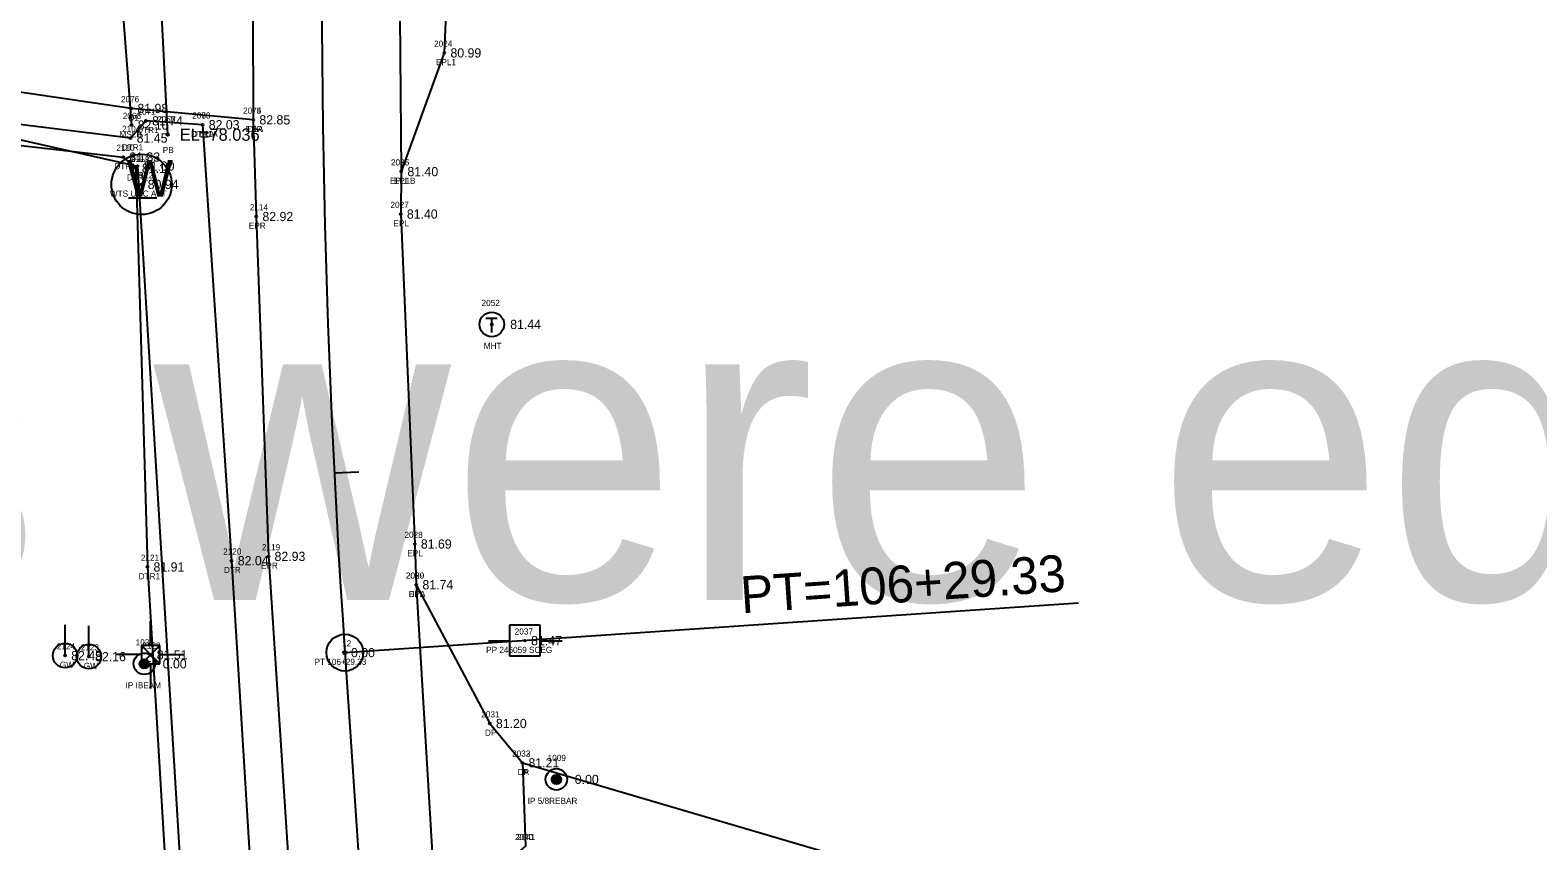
# Model space of a CAD drawing. Extents: x 2139392 to 2143384, y 505395 to 510520.
# Drawn here: x 2140523.4 to 2140769.3, y 507564.5 to 507696.5 of the extents above; entities that cross this region are included whole.
import ezdxf

# ---------------------------------------------------------------- set-up
doc = ezdxf.new("R2010")
doc.units = 0
for name, color, linetype in [('RD_EV_EX_Wetlands', 7, 'Continuous'), ('RD_EX_DR_Pipe', 7, 'Continuous'), ('RD_EX_DR_Pipe_txCode', 7, 'Continuous'), ('RD_EX_Driveway', 7, 'Continuous'), ('RD_EX_Driveway_txCode', 7, 'Continuous'), ('RD_EX_DV_Prop_txCode', 7, 'Continuous'), ('RD_EX_DV_PropPin', 7, 'Continuous'), ('RD_EX_H2O', 7, 'Continuous'), ('RD_EX_H2O_txCode', 7, 'Continuous'), ('RD_EX_Misc_txCode', 7, 'Continuous'), ('RD_EX_Road', 7, 'Continuous'), ('RD_EX_Road_txCode', 7, 'Continuous'), ('RD_EX_SU_Telecom', 7, 'Continuous'), ('RD_EX_TX_Driveway_ELEV', 7, 'Continuous'), ('RD_EX_TX_DV_Prop_ELEV', 7, 'Continuous'), ('RD_EX_TX_H2O_ELEV', 7, 'Continuous'), ('RD_EX_TX_Misc_ELEV', 7, 'Continuous'), ('RD_EX_TX_Road_ELEV', 7, 'Continuous'), ('RD_EX_TX_UT_ELEV', 7, 'Continuous'), ('RD_EX_TX_VEG_ELEV', 7, 'Continuous'), ('RD_EX_UT', 7, 'Continuous'), ('RD_EX_UT_txCode', 7, 'Continuous'), ('RD_EX_VEG', 7, 'Continuous'), ('RD_EX_VEG_txCode', 7, 'Continuous'), ('RD_HC_Cl', 7, 'Continuous'), ('RD_HC_Data', 7, 'Continuous'), ('RD_HC_Data_Tic', 7, 'Continuous'), ('RD_HC_Survey_ELEV', 7, 'Continuous'), ('RD_HC_txCode', 7, 'Continuous'), ('RD_SMD_Locator', 7, 'Continuous'), ('RD_TX_Pipe_ElevEX', 7, 'Continuous')]:
    doc.layers.add(name, color=color, linetype=linetype)

msp = doc.modelspace()

# ---------------------------------------------------------------- linework, layer by layer
at = {"layer": 'RD_EX_DR_Pipe'}
msp.add_line((2140544.61, 507703.6), (2140545.83, 507679.52), dxfattribs=at)
at = {"layer": 'RD_EX_Driveway'}
msp.add_line((2140603.68, 507577.17), (2140702.54, 507548.15), dxfattribs=at)
for points in [[(2140559.81, 507681.93), (2140539.92, 507683.79), (2140446.33, 507697.49), (2140405.44, 507705.94)], [(2140586.39, 507606.18), (2140598.37, 507583.57), (2140603.68, 507577.17), (2140604.2, 507563.58), (2140599.42, 507559.33), (2140590.25, 507541.6)]]:
    msp.add_lwpolyline(points, dxfattribs=at)
at = {"layer": 'RD_EX_DV_PropPin'}
for p, q in [((2140541.3, 507593.1), (2140541.3, 507593.5)), ((2140541.34, 507593), (2140541.34, 507593.6)), ((2140541.37, 507592.93), (2140541.37, 507593.67)), ((2140541.41, 507592.87), (2140541.41, 507593.73)), ((2140541.44, 507592.83), (2140541.44, 507593.77)), ((2140541.48, 507592.78), (2140541.48, 507593.81)), ((2140541.51, 507592.75), (2140541.51, 507593.85)), ((2140541.55, 507592.72), (2140541.55, 507593.88)), ((2140541.58, 507592.69), (2140541.58, 507593.91)), ((2140541.62, 507592.66), (2140541.62, 507593.93)), ((2140541.65, 507592.64), (2140541.65, 507593.96)), ((2140541.69, 507592.62), (2140541.69, 507593.98)), ((2140541.72, 507592.61), (2140541.72, 507593.99)), ((2140541.76, 507592.59), (2140541.76, 507594.01)), ((2140541.79, 507592.58), (2140541.79, 507594.02)), ((2140541.83, 507592.57), (2140541.83, 507594.03)), ((2140541.86, 507592.56), (2140541.86, 507594.04)), ((2140541.9, 507592.55), (2140541.9, 507594.05)), ((2140541.93, 507592.55), (2140541.93, 507594.05)), ((2140541.97, 507592.54), (2140541.97, 507594.06)), ((2140542, 507592.54), (2140542, 507594.06)), ((2140542.04, 507592.54), (2140542.04, 507594.06)), ((2140542.07, 507592.54), (2140542.07, 507594.06)), ((2140542.11, 507592.54), (2140542.11, 507594.06)), ((2140542.14, 507592.55), (2140542.14, 507594.05)), ((2140542.18, 507592.55), (2140542.18, 507594.05)), ((2140542.21, 507592.56), (2140542.21, 507594.04)), ((2140542.25, 507592.57), (2140542.25, 507594.03)), ((2140542.28, 507592.58), (2140542.28, 507594.02)), ((2140542.32, 507592.59), (2140542.32, 507594.01)), ((2140542.35, 507592.61), (2140542.35, 507593.99)), ((2140542.39, 507592.62), (2140542.39, 507593.98)), ((2140542.42, 507592.64), (2140542.42, 507593.96)), ((2140542.46, 507592.66), (2140542.46, 507593.93)), ((2140542.49, 507592.69), (2140542.49, 507593.91)), ((2140542.53, 507592.72), (2140542.53, 507593.88)), ((2140542.56, 507592.75), (2140542.56, 507593.85)), ((2140542.6, 507592.78), (2140542.6, 507593.81)), ((2140542.63, 507592.83), (2140542.63, 507593.77)), ((2140542.67, 507592.87), (2140542.67, 507593.73)), ((2140542.7, 507592.93), (2140542.7, 507593.67)), ((2140542.74, 507593), (2140542.74, 507593.6)), ((2140542.77, 507593.1), (2140542.77, 507593.5)), ((2140608.5, 507574.28), (2140608.5, 507574.67)), ((2140608.53, 507574.18), (2140608.53, 507574.77)), ((2140608.57, 507574.1), (2140608.57, 507574.84)), ((2140608.6, 507574.05), (2140608.6, 507574.9)), ((2140608.64, 507574), (2140608.64, 507574.95)), ((2140608.67, 507573.96), (2140608.67, 507574.99)), ((2140608.71, 507573.92), (2140608.71, 507575.02)), ((2140608.74, 507573.89), (2140608.74, 507575.06)), ((2140608.78, 507573.86), (2140608.78, 507575.08)), ((2140608.81, 507573.84), (2140608.81, 507575.11)), ((2140608.85, 507573.82), (2140608.85, 507575.13)), ((2140608.88, 507573.8), (2140608.88, 507575.15)), ((2140608.92, 507573.78), (2140608.92, 507575.17)), ((2140608.95, 507573.77), (2140608.95, 507575.18)), ((2140608.99, 507573.75), (2140608.99, 507575.19)), ((2140609.02, 507573.74), (2140609.02, 507575.2)), ((2140609.06, 507573.73), (2140609.06, 507575.21)), ((2140609.09, 507573.73), (2140609.09, 507575.22)), ((2140609.13, 507573.72), (2140609.13, 507575.23)), ((2140609.16, 507573.72), (2140609.16, 507575.23)), ((2140609.2, 507573.71), (2140609.2, 507575.23)), ((2140609.23, 507573.71), (2140609.23, 507575.23)), ((2140609.27, 507573.71), (2140609.27, 507575.23)), ((2140609.3, 507573.72), (2140609.3, 507575.23)), ((2140609.34, 507573.72), (2140609.34, 507575.23)), ((2140609.37, 507573.73), (2140609.37, 507575.22)), ((2140609.41, 507573.73), (2140609.41, 507575.21)), ((2140609.44, 507573.74), (2140609.44, 507575.2)), ((2140609.48, 507573.75), (2140609.48, 507575.19)), ((2140609.51, 507573.77), (2140609.51, 507575.18)), ((2140609.55, 507573.78), (2140609.55, 507575.17)), ((2140609.58, 507573.8), (2140609.58, 507575.15)), ((2140609.62, 507573.82), (2140609.62, 507575.13)), ((2140609.65, 507573.84), (2140609.65, 507575.11)), ((2140609.69, 507573.86), (2140609.69, 507575.08)), ((2140609.72, 507573.89), (2140609.72, 507575.06)), ((2140609.76, 507573.92), (2140609.76, 507575.02)), ((2140609.79, 507573.96), (2140609.79, 507574.99)), ((2140609.83, 507574), (2140609.83, 507574.95)), ((2140609.86, 507574.05), (2140609.86, 507574.9)), ((2140609.9, 507574.1), (2140609.9, 507574.84)), ((2140609.93, 507574.18), (2140609.93, 507574.77)), ((2140609.97, 507574.28), (2140609.97, 507574.67))]:
    msp.add_line(p, q, dxfattribs=at)
for centre, radius in [((2140542.04, 507593.3), 1.75), ((2140542.04, 507593.3), 0.761), ((2140609.23, 507574.47), 1.75), ((2140609.23, 507574.47), 0.761)]:
    msp.add_circle(centre, radius, dxfattribs=at)
at = {"layer": 'RD_EX_H2O'}
msp.add_line((2140538.39, 507701.59), (2140539.96, 507681.08), dxfattribs=at)
for points in [[(2140551.55, 507681.14), (2140542.31, 507681.77), (2140539.8, 507678.96), (2140502.28, 507683.54), (2140471.12, 507688.53), (2140468.47, 507687.24), (2140470.56, 507685.18), (2140502.92, 507679.9), (2140538.6, 507675.87), (2140540.64, 507674.04), (2140542.54, 507609.08), (2140546.32, 507546.41), (2140553.32, 507435.65), (2140559.28, 507383.68)], [(2140551.55, 507681.14), (2140556.28, 507610.1), (2140560.19, 507546.41), (2140568.99, 507436.53), (2140570.88, 507383.59), (2140564.31, 507381.68), (2140559.28, 507383.68)]]:
    msp.add_lwpolyline(points, dxfattribs=at)
at = {"layer": 'RD_EX_Road'}
for points in [[(2140583.43, 507730.59), (2140583.94, 507673.5), (2140583.85, 507666.58), (2140586.13, 507612.82), (2140586.39, 507606.18), (2140590.25, 507541.6), (2140593.48, 507494.33), (2140597.22, 507439.46), (2140604.83, 507331.21), (2140611.81, 507227.55), (2140614.04, 507200.36), (2140615.44, 507177.46), (2140615.82, 507170.81), (2140617.54, 507144.2), (2140618.8, 507126.38), (2140619.22, 507121.84), (2140620.89, 507096.21), (2140626.38, 507013.96)], [(2140588.9, 507722.34), (2140591.94, 507716.99), (2140590.96, 507692.84), (2140583.94, 507673.5)], [(2140559.74, 507699.59), (2140559.81, 507681.93), (2140560.3, 507666.18), (2140562.28, 507610.8), (2140566.4, 507547.54), (2140570.03, 507492.8), (2140573.82, 507437.38), (2140577.82, 507379.04), (2140579.38, 507354.44), (2140581.03, 507330.09), (2140587.99, 507226.36), (2140590.86, 507184.68), (2140593.07, 507153.16), (2140595.23, 507123.79), (2140602.7, 507012.79), (2140610.01, 506906.42), (2140617.09, 506803.24), (2140624.73, 506690.17), (2140631.76, 506586.09), (2140639.51, 506472.79), (2140646.1, 506374.38), (2140653.64, 506264.11)]]:
    msp.add_lwpolyline(points, dxfattribs=at)
at = {"layer": 'RD_EX_SU_Telecom'}
msp.add_circle((2140598.7, 507648.6), 2, dxfattribs=at)
at = {"layer": 'RD_EX_UT'}
for p, q in [((2140539.47, 507669.2), (2140544.1, 507669.2)), ((2140543.06, 507596.27), (2140543.06, 507600.27)), ((2140529.12, 507594.64), (2140529.12, 507599.64)), ((2140533.01, 507594.47), (2140533.01, 507599.47)), ((2140606.6, 507599.58), (2140601.6, 507599.58)), ((2140601.6, 507599.58), (2140601.6, 507594.58)), ((2140606.6, 507594.58), (2140606.6, 507599.58)), ((2140544.56, 507596.27), (2140541.56, 507593.27)), ((2140541.56, 507596.27), (2140544.56, 507593.27)), ((2140544.56, 507596.27), (2140541.56, 507596.27)), ((2140541.56, 507596.27), (2140541.56, 507593.27)), ((2140544.56, 507593.27), (2140544.56, 507596.27)), ((2140598.17, 507597.02), (2140601.63, 507597.02)), ((2140606.52, 507597.02), (2140610.17, 507597.02)), ((2140541.53, 507594.81), (2140537.53, 507594.81)), ((2140541.56, 507593.27), (2140544.56, 507593.27)), ((2140543.06, 507593.27), (2140543.06, 507589.27)), ((2140544.57, 507594.83), (2140548.59, 507594.83)), ((2140601.6, 507594.58), (2140606.6, 507594.58))]:
    msp.add_line(p, q, dxfattribs=at)
for centre, radius in [((2140541.6, 507671.41), 4.91), ((2140529.12, 507594.64), 2), ((2140533.01, 507594.47), 2)]:
    msp.add_circle(centre, radius, dxfattribs=at)
at = {"layer": 'RD_EX_VEG'}
msp.add_lwpolyline([(2140406.69, 507704.71), (2140540.94, 507674.41), (2140569.48, 507207.83), (2140538.65, 507191.93)], dxfattribs=at)
at = {"layer": 'RD_HC_Cl'}
msp.add_line((2140574.74, 507595.12), (2140664.08, 506281.81), dxfattribs=at)
msp.add_arc((2142207.96, 507706.22), 1636.99, 159.91581, 183.89148, dxfattribs=at)
at = {"layer": 'RD_HC_Data'}
msp.add_line((2140574.74, 507595.12), (2140694.34, 507603.26), dxfattribs=at)
for radius in [3, 0.282]:
    msp.add_circle((2140574.74, 507595.12), radius, dxfattribs=at)
at = {"layer": 'RD_HC_Data_Tic'}
msp.add_line((2140573.01, 507624.4), (2140577.01, 507624.6), dxfattribs=at)
at = {"layer": 'RD_SMD_Locator'}
for centre, radius in [((2140590.96, 507692.84), 0.15), ((2140539.92, 507683.79), 0.15), ((2140539.96, 507681.08), 0.15), ((2140542.31, 507681.77), 0.15), ((2140551.55, 507681.14), 0.15), ((2140551.55, 507681.14), 0.15), ((2140559.81, 507681.93), 0.15), ((2140559.81, 507681.93), 0.15), ((2140539.8, 507678.96), 0.15), ((2140545.83, 507679.52), 0.2), ((2140538.6, 507675.87), 0.15), ((2140540.64, 507674.04), 0.15), ((2140540.94, 507674.41), 0.15), ((2140541.6, 507671.41), 0.15), ((2140583.94, 507673.5), 0.15), ((2140583.94, 507673.5), 0.15), ((2140583.85, 507666.58), 0.15), ((2140560.3, 507666.18), 0.15), ((2140598.7, 507648.6), 0.15), ((2140586.13, 507612.82), 0.15), ((2140556.28, 507610.1), 0.15), ((2140562.28, 507610.8), 0.15), ((2140542.54, 507609.08), 0.15), ((2140586.39, 507606.18), 0.15), ((2140586.39, 507606.18), 0.15), ((2140574.74, 507595.12), 0.15), ((2140604.11, 507597.07), 0.15), ((2140529.12, 507594.64), 0.15), ((2140533.01, 507594.47), 0.15), ((2140542.04, 507593.3), 0.15), ((2140543.06, 507594.77), 0.15), ((2140598.37, 507583.57), 0.15), ((2140603.68, 507577.17), 0.15), ((2140603.68, 507577.17), 0.15), ((2140609.23, 507574.47), 0.15)]:
    msp.add_circle(centre, radius, dxfattribs=at)

# ---------------------------------------------------------------- texts
at = {"layer": 'RD_EV_EX_Wetlands'}
msp.add_text('*please take notice  the wetlands lines were editted for closure and location based on conversation and file review with Will McGoldrick.  ', height=50, dxfattribs=at).set_placement((2139391.4, 507603.69))
at = {"layer": 'RD_EX_DR_Pipe_txCode'}
for s, p in [('2066', (2140544.12, 507681.52)), ('PB', (2140545.05, 507676.52))]:
    msp.add_text(s, height=1, dxfattribs=at).set_placement(p)
at = {"layer": 'RD_EX_Driveway_txCode'}
for s, p in [('2076', (2140538.23, 507684.79)), ('2075', (2140558.14, 507682.93)), ('D1', (2140539.45, 507681.79)), ('D1A', (2140558.85, 507679.93)), ('2030', (2140584.68, 507607.18)), ('DPA', (2140585.12, 507604.18)), ('2031', (2140596.99, 507584.57)), ('DP', (2140597.59, 507581.57)), ('2032', (2140602.01, 507578.17)), ('2033', (2140602.01, 507578.17)), ('DA', (2140602.89, 507575.17)), ('DP', (2140602.9, 507575.17)), ('2040', (2140602.49, 507564.58)), ('2041', (2140602.81, 507564.58))]:
    msp.add_text(s, height=1, dxfattribs=at).set_placement(p)
at = {"layer": 'RD_EX_DV_Prop_txCode'}
for s, p in [('1036', (2140540.63, 507596.3)), ('IP IBEAM', (2140538.98, 507589.3)), ('1009', (2140607.81, 507577.47)), ('IP 5/8REBAR', (2140604.55, 507570.47))]:
    msp.add_text(s, height=1, dxfattribs=at).set_placement(p)
at = {"layer": 'RD_EX_H2O_txCode'}
for s, p in [('2071', (2140540.92, 507682.77)), ('2070', (2140549.85, 507682.14)), ('2069', (2140549.86, 507682.14)), ('2104', (2140538.41, 507679.96)), ('DTR1', (2140540.87, 507679.77)), ('DTR1A', (2140549.63, 507679.14)), ('DTRA', (2140549.8, 507679.14)), ('2110', (2140537.49, 507676.87)), ('DTR1', (2140538.36, 507676.96)), ('DTR1', (2140537.16, 507673.87)), ('2111', (2140539.86, 507675.04)), ('DTR1', (2140539.2, 507672.04)), ('2121', (2140541.48, 507610.08)), ('2120', (2140554.9, 507611.1)), ('DTR1', (2140541.11, 507607.08)), ('DTR', (2140555.02, 507608.1))]:
    msp.add_text(s, height=1, dxfattribs=at).set_placement(p)
at = {"layer": 'RD_EX_Misc_txCode'}
for s, p in [('2068', (2140538.53, 507682.08)), ('MSLB', (2140537.99, 507679.08))]:
    msp.add_text(s, height=1, dxfattribs=at).set_placement(p)
at = {"layer": 'RD_EX_Road_txCode'}
for s, p in [('2024', (2140589.29, 507693.84)), ('EPL1', (2140589.59, 507690.84)), ('2074', (2140558.14, 507682.93)), ('EPR', (2140558.58, 507679.93)), ('2026', (2140582.25, 507674.5)), ('2025', (2140582.27, 507674.5)), ('EPL1B', (2140582.1, 507671.5)), ('EPL', (2140582.73, 507671.5)), ('2114', (2140559.24, 507667.18)), ('2027', (2140582.18, 507667.58)), ('EPR', (2140559.08, 507664.18)), ('EPL', (2140582.65, 507664.58)), ('2028', (2140584.46, 507613.82)), ('2119', (2140561.22, 507611.8)), ('EPR', (2140561.05, 507608.8)), ('EPL', (2140584.92, 507610.82)), ('2029', (2140584.72, 507607.18)), ('EPL', (2140585.19, 507604.18))]:
    msp.add_text(s, height=1, dxfattribs=at).set_placement(p)
at = {"layer": 'RD_EX_SU_Telecom'}
msp.add_text('T', height=2.5, dxfattribs=at).set_placement((2140597.64, 507647.23))
at = {"layer": 'RD_EX_TX_Driveway_ELEV'}
for s, p in [('81.98', (2140540.92, 507683.04)), ('82.85', (2140560.81, 507681.18)), ('81.74', (2140587.39, 507605.43)), ('81.20', (2140599.37, 507582.82)), ('81.21', (2140604.68, 507576.42)), ('81.21', (2140604.68, 507576.42))]:
    msp.add_text(s, height=1.5, dxfattribs=at).set_placement(p)
at = {"layer": 'RD_EX_TX_DV_Prop_ELEV'}
for p in [(2140545.04, 507592.55), (2140612.23, 507573.72)]:
    msp.add_text('0.00', height=1.5, dxfattribs=at).set_placement(p)
at = {"layer": 'RD_EX_TX_H2O_ELEV'}
for s, p in [('81.74', (2140543.31, 507681.02)), ('82.03', (2140552.55, 507680.39)), ('82.03', (2140552.55, 507680.39)), ('81.45', (2140540.8, 507678.21)), ('81.33', (2140539.6, 507675.12)), ('81.17', (2140541.64, 507673.29)), ('81.91', (2140543.54, 507608.33)), ('82.04', (2140557.28, 507609.35))]:
    msp.add_text(s, height=1.5, dxfattribs=at).set_placement(p)
at = {"layer": 'RD_EX_TX_Misc_ELEV'}
msp.add_text('82.10', height=1.5, dxfattribs=at).set_placement((2140540.96, 507680.33))
at = {"layer": 'RD_EX_TX_Road_ELEV'}
for s, p in [('80.99', (2140591.96, 507692.09)), ('82.85', (2140560.81, 507681.18)), ('81.40', (2140584.94, 507672.75)), ('81.40', (2140584.94, 507672.75)), ('82.92', (2140561.3, 507665.43)), ('81.40', (2140584.85, 507665.83)), ('81.69', (2140587.13, 507612.07)), ('82.93', (2140563.28, 507610.05)), ('81.74', (2140587.39, 507605.43))]:
    msp.add_text(s, height=1.5, dxfattribs=at).set_placement(p)
at = {"layer": 'RD_EX_TX_UT_ELEV'}
for s, p in [('80.94', (2140542.6, 507670.66)), ('81.44', (2140601.7, 507647.85)), ('82.45', (2140530.12, 507593.89)), ('82.16', (2140534.01, 507593.72)), ('81.51', (2140544.06, 507594.02))]:
    msp.add_text(s, height=1.5, dxfattribs=at).set_placement(p)
at = {"layer": 'RD_EX_TX_VEG_ELEV'}
msp.add_text('81.00', height=1.5, dxfattribs=at).set_placement((2140541.94, 507673.66))
at = {"layer": 'RD_EX_UT'}
msp.add_text('W', height=6, dxfattribs=at).set_placement((2140539.13, 507669.41))
at = {"layer": 'RD_EX_UT_txCode'}
for s, p in [('2112', (2140540.53, 507672.41)), ('WTS UGC ATT', (2140536.43, 507669.41)), ('2052', (2140597.03, 507651.6)), ('MHT', (2140597.39, 507644.6)), ('2037', (2140602.44, 507598.07)), ('2124', (2140527.77, 507595.64)), ('2123', (2140531.67, 507595.47)), ('2122', (2140541.71, 507595.77)), ('PP 246059 SCEG', (2140597.78, 507595.07)), ('GW', (2140528.27, 507592.64)), ('GW', (2140532.17, 507592.47)), ('GP', (2140542.28, 507592.77))]:
    msp.add_text(s, height=1, dxfattribs=at).set_placement(p)
at = {"layer": 'RD_EX_VEG_txCode'}
for s, p in [('2113', (2140539.88, 507675.41)), ('TR', (2140540.15, 507672.41))]:
    msp.add_text(s, height=1, dxfattribs=at).set_placement(p)
at = {"layer": 'RD_HC_Data'}
msp.add_text('PT=106+29.33', height=6, rotation=3.8915, dxfattribs=at).set_placement((2140639.46, 507601.53))
at = {"layer": 'RD_HC_Survey_ELEV'}
for s, p in [('81.47', (2140605.11, 507596.32)), ('0.00', (2140575.74, 507594.37))]:
    msp.add_text(s, height=1.5, dxfattribs=at).set_placement(p)
at = {"layer": 'RD_HC_txCode'}
for s, p in [('12', (2140574.29, 507596.12)), ('PT 106+29.33', (2140569.8, 507593.12))]:
    msp.add_text(s, height=1, dxfattribs=at).set_placement(p)
at = {"layer": 'RD_TX_Pipe_ElevEX'}
msp.add_text('EL=78.036', height=2, dxfattribs=at).set_placement((2140547.83, 507678.52))

doc.saveas('drawing.dxf')
